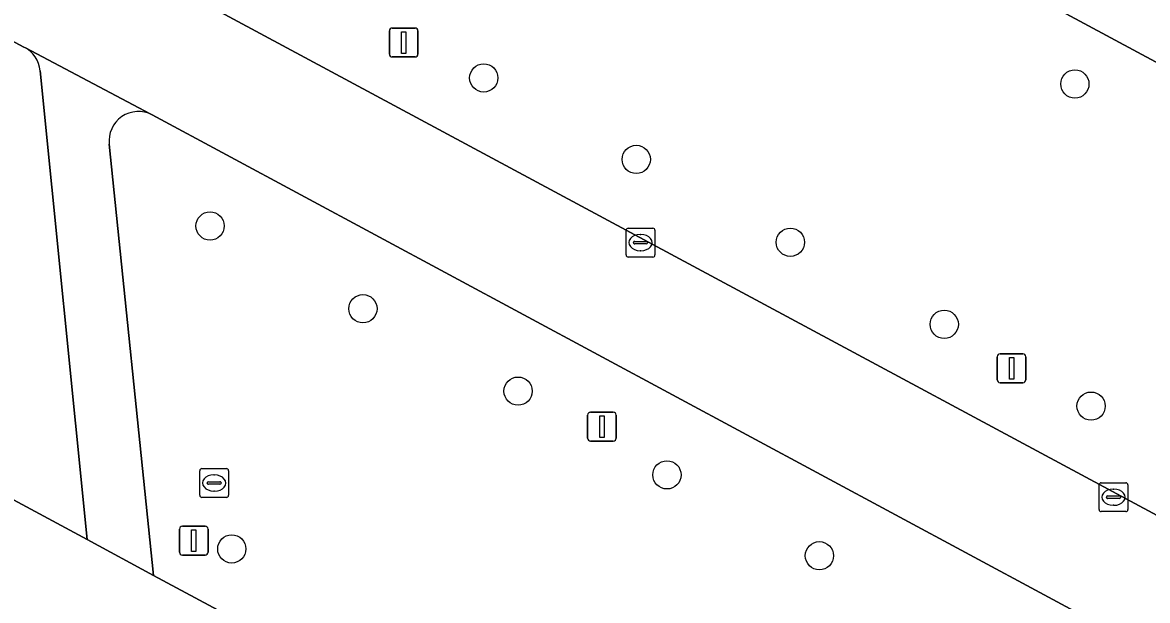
# Model space of a CAD drawing. Extents: x 159489 to 160304, y 383825 to 384531.
# Drawn here: x 159580.19 to 159619.11, y 384289.25 to 384309.27 of the extents above; entities that cross this region are included whole.
import ezdxf

# ---------------------------------------------------------------- set-up
doc = ezdxf.new("R2010")
doc.units = 0
for name, color, linetype in [('IMGEO_Boom', 7, 'Continuous'), ('IMGEO_Brandkraan', 7, 'Continuous'), ('IMGEO_Groenvoorziening', 7, 'Continuous'), ('IMGEO_Kolk', 7, 'Continuous'), ('IMGEO_Lichtmast', 7, 'Continuous'), ('IMGEO_Rijbaan_lokaal_gesloten', 7, 'Continuous'), ('IMGEO_Voetgangersgebied_gesloten', 7, 'Continuous')]:
    doc.layers.add(name, color=color, linetype=linetype)

msp = doc.modelspace()

# ---------------------------------------------------------------- linework, layer by layer
at = {"layer": 'IMGEO_Boom'}
for centre in [(159596.145, 384307.348), (159616.594, 384307.137), (159601.419, 384304.526), (159586.675, 384302.22), (159606.751, 384301.655), (159591.964, 384299.356), (159612.074, 384298.815), (159597.333, 384296.501), (159617.157, 384295.982), (159602.483, 384293.603), (159587.428, 384291.037), (159607.756, 384290.802)]:
    msp.add_circle(centre, 0.489, dxfattribs=at)
at = {"layer": 'IMGEO_Brandkraan'}
for p, q in [((159586.392, 384293.821), (159587.244, 384293.821)), ((159586.317, 384292.895), (159586.317, 384293.747)), ((159586.805, 384293.601), (159586.83, 384293.601)), ((159587.318, 384293.747), (159587.318, 384292.895)), ((159586.576, 384293.315), (159586.576, 384293.327)), ((159587.014, 384293.278), (159586.616, 384293.278)), ((159586.619, 384293.364), (159587.017, 384293.364)), ((159586.828, 384293.041), (159586.803, 384293.041)), ((159587.06, 384293.327), (159587.06, 384293.315)), ((159587.244, 384292.821), (159586.392, 384292.821))]:
    msp.add_line(p, q, dxfattribs=at)
for points in [[(159586.392, 384293.821), (159587.244, 384293.821)], [(159586.317, 384292.895), (159586.317, 384293.747)], [(159587.318, 384293.747), (159587.318, 384292.895)], [(159587.244, 384292.821), (159586.392, 384292.821)]]:
    msp.add_lwpolyline(points, dxfattribs=at)
for centre, radius, start, end in [((159586.394, 384293.745), 0.0765, 91.552, 178.448), ((159586.394, 384293.745), 0.0765, 91.552, 178.448), ((159587.242, 384293.745), 0.0765, 1.552, 88.448), ((159587.242, 384293.745), 0.0765, 1.552, 88.448), ((159586.616, 384293.324), 0.0403, 85.8775, 175.7526), ((159586.613, 384293.314), 0.0366, 178.938, 274.7102), ((159587.017, 384293.321), 0.043, 264.8664, 352.4533), ((159587.021, 384293.326), 0.0386, 1.7309, 96.639), ((159586.394, 384292.897), 0.0765, 181.552, 268.448), ((159586.394, 384292.897), 0.0765, 181.552, 268.448), ((159587.242, 384292.897), 0.0765, 271.552, 358.448), ((159587.242, 384292.897), 0.0765, 271.552, 358.448)]:
    msp.add_arc(centre, radius, start, end, dxfattribs=at)
for centre, major_axis, ratio, start_param, end_param in [((159586.804, 384293.321), (-0.387, 0.002), 0.722429, 4.712389, 7.853982), ((159586.829, 384293.321), (-0.39, 0.002), 0.717154, 1.570796, 4.712389)]:
    msp.add_ellipse(centre, major_axis=major_axis, ratio=ratio, start_param=start_param, end_param=end_param, dxfattribs=at)
at = {"layer": 'IMGEO_Groenvoorziening'}
for points in [[(159534.827, 384332.312), (159520.929, 384324.852), (159521.207, 384324.29), (159525.025, 384322.248), (159542.586, 384312.826), (159546.562, 384310.695), (159582.424, 384291.365), (159580.802, 384307.588)], [(159642.124, 384281.15), (159648.201, 384292.407), (159580.7, 384328.729)], [(159580.231, 384308.416), (159557.045, 384320.898)], [(159582.849, 384311.884), (159640.748, 384280.736)], [(159638.674, 384276.988), (159584.671, 384306.069)], [(159583.19, 384305.05), (159584.718, 384290.116), (159632.963, 384264.225), (159639.103, 384275.624)]]:
    msp.add_lwpolyline(points, dxfattribs=at)
for centre, radius, start, end in [((159579.758, 384307.479), 1.05, 5.9679, 63.2134), ((159584.198, 384305.171), 1.015, 62.2073, 186.8525)]:
    msp.add_arc(centre, radius, start, end, dxfattribs=at)
at = {"layer": 'IMGEO_Kolk'}
for p, q in [((159601.067, 384301.218), (159601.067, 384302.07)), ((159601.142, 384302.144), (159601.994, 384302.144)), ((159602.068, 384302.07), (159602.068, 384301.218)), ((159601.326, 384301.638), (159601.326, 384301.65)), ((159601.764, 384301.601), (159601.366, 384301.601)), ((159601.369, 384301.687), (159601.767, 384301.687)), ((159601.555, 384301.924), (159601.58, 384301.924)), ((159601.81, 384301.65), (159601.81, 384301.638)), ((159601.578, 384301.364), (159601.553, 384301.364)), ((159601.994, 384301.144), (159601.142, 384301.144)), ((159617.43, 384292.403), (159617.43, 384293.255)), ((159617.505, 384293.329), (159618.357, 384293.329)), ((159617.918, 384293.109), (159617.943, 384293.109)), ((159618.431, 384293.255), (159618.431, 384292.403)), ((159617.689, 384292.823), (159617.689, 384292.835)), ((159618.127, 384292.786), (159617.729, 384292.786)), ((159617.732, 384292.872), (159618.13, 384292.872)), ((159618.173, 384292.835), (159618.173, 384292.823)), ((159618.357, 384292.329), (159617.505, 384292.329)), ((159617.941, 384292.549), (159617.916, 384292.549))]:
    msp.add_line(p, q, dxfattribs=at)
for points in [[(159601.067, 384301.218), (159601.067, 384302.07)], [(159601.142, 384302.144), (159601.994, 384302.144)], [(159602.068, 384302.07), (159602.068, 384301.218)], [(159601.994, 384301.144), (159601.142, 384301.144)], [(159617.43, 384292.403), (159617.43, 384293.255)], [(159617.505, 384293.329), (159618.357, 384293.329)], [(159618.431, 384293.255), (159618.431, 384292.403)], [(159618.357, 384292.329), (159617.505, 384292.329)]]:
    msp.add_lwpolyline(points, dxfattribs=at)
for centre, radius, start, end in [((159601.144, 384302.068), 0.0765, 91.552, 178.448), ((159601.144, 384302.068), 0.0765, 91.552, 178.448), ((159601.992, 384302.068), 0.0765, 1.552, 88.448), ((159601.992, 384302.068), 0.0765, 1.552, 88.448), ((159601.366, 384301.647), 0.0403, 85.8775, 175.7526), ((159601.363, 384301.637), 0.0366, 178.938, 274.7102), ((159601.767, 384301.644), 0.043, 264.8664, 352.4533), ((159601.771, 384301.649), 0.0386, 1.7309, 96.639), ((159601.144, 384301.22), 0.0765, 181.552, 268.448), ((159601.144, 384301.22), 0.0765, 181.552, 268.448), ((159601.992, 384301.22), 0.0765, 271.552, 358.448), ((159601.992, 384301.22), 0.0765, 271.552, 358.448), ((159617.507, 384293.253), 0.0765, 91.552, 178.448), ((159617.507, 384293.253), 0.0765, 91.552, 178.448), ((159618.355, 384293.253), 0.0765, 1.552, 88.448), ((159618.355, 384293.253), 0.0765, 1.552, 88.448), ((159617.729, 384292.832), 0.0403, 85.8775, 175.7526), ((159617.726, 384292.822), 0.0366, 178.938, 274.7102), ((159618.13, 384292.829), 0.043, 264.8664, 352.4533), ((159618.134, 384292.834), 0.0386, 1.7309, 96.639), ((159617.507, 384292.405), 0.0765, 181.552, 268.448), ((159617.507, 384292.405), 0.0765, 181.552, 268.448), ((159618.355, 384292.405), 0.0765, 271.552, 358.448), ((159618.355, 384292.405), 0.0765, 271.552, 358.448)]:
    msp.add_arc(centre, radius, start, end, dxfattribs=at)
for centre, major_axis, ratio, start_param, end_param in [((159601.554, 384301.644), (-0.387, 0.002), 0.722429, 4.712389, 7.853982), ((159601.579, 384301.644), (-0.39, 0.002), 0.717154, 1.570796, 4.712389), ((159617.917, 384292.829), (-0.387, 0.002), 0.722429, 4.712389, 7.853982), ((159617.942, 384292.829), (-0.39, 0.002), 0.717154, 1.570796, 4.712389)]:
    msp.add_ellipse(centre, major_axis=major_axis, ratio=ratio, start_param=start_param, end_param=end_param, dxfattribs=at)
at = {"layer": 'IMGEO_Lichtmast'}
for p, q in [((159592.878, 384308.173), (159592.878, 384308.973)), ((159592.878, 384308.973), (159592.878, 384308.173)), ((159592.978, 384309.073), (159593.768, 384309.073)), ((159593.768, 384309.073), (159592.978, 384309.073)), ((159593.868, 384308.973), (159593.868, 384308.173)), ((159593.868, 384308.173), (159593.868, 384308.973)), ((159593.768, 384308.073), (159592.978, 384308.073)), ((159592.978, 384308.073), (159593.768, 384308.073)), ((159613.908, 384296.894), (159613.908, 384297.694)), ((159613.908, 384297.694), (159613.908, 384296.894)), ((159614.008, 384297.794), (159614.798, 384297.794)), ((159614.798, 384297.794), (159614.008, 384297.794)), ((159614.898, 384297.694), (159614.898, 384296.894)), ((159614.898, 384296.894), (159614.898, 384297.694)), ((159614.798, 384296.794), (159614.008, 384296.794)), ((159614.008, 384296.794), (159614.798, 384296.794)), ((159599.837, 384295.772), (159600.627, 384295.772)), ((159600.627, 384295.772), (159599.837, 384295.772)), ((159599.737, 384294.872), (159599.737, 384295.672)), ((159599.737, 384295.672), (159599.737, 384294.872)), ((159600.727, 384295.672), (159600.727, 384294.872)), ((159600.727, 384294.872), (159600.727, 384295.672)), ((159600.627, 384294.772), (159599.837, 384294.772)), ((159599.837, 384294.772), (159600.627, 384294.772)), ((159585.617, 384290.926), (159585.617, 384291.726)), ((159585.617, 384291.726), (159585.617, 384290.926)), ((159585.717, 384291.826), (159586.507, 384291.826)), ((159586.507, 384291.826), (159585.717, 384291.826)), ((159586.607, 384291.726), (159586.607, 384290.926)), ((159586.607, 384290.926), (159586.607, 384291.726)), ((159586.507, 384290.826), (159585.717, 384290.826)), ((159585.717, 384290.826), (159586.507, 384290.826))]:
    msp.add_line(p, q, dxfattribs=at)
for points in [[(159593.298, 384308.948), (159593.448, 384308.948), (159593.448, 384308.198), (159593.298, 384308.198), (159593.298, 384308.948)], [(159614.328, 384297.669), (159614.478, 384297.669), (159614.478, 384296.919), (159614.328, 384296.919), (159614.328, 384297.669)], [(159600.157, 384295.647), (159600.307, 384295.647), (159600.307, 384294.897), (159600.157, 384294.897), (159600.157, 384295.647)], [(159586.037, 384291.701), (159586.187, 384291.701), (159586.187, 384290.951), (159586.037, 384290.951), (159586.037, 384291.701)]]:
    msp.add_lwpolyline(points, dxfattribs=at)
for centre, start, end in [((159592.978, 384308.973), 90, 180), ((159592.978, 384308.973), 90, 180), ((159593.768, 384308.973), 0, 90), ((159593.768, 384308.973), 360, 90), ((159592.978, 384308.173), 180, 270), ((159592.978, 384308.173), 180, 270), ((159593.768, 384308.173), 270, 0), ((159593.768, 384308.173), 270, 0), ((159614.008, 384297.694), 90, 180), ((159614.008, 384297.694), 90, 180), ((159614.798, 384297.694), 0, 90), ((159614.798, 384297.694), 360, 90), ((159614.008, 384296.894), 180, 270), ((159614.008, 384296.894), 180, 270), ((159614.798, 384296.894), 270, 0), ((159614.798, 384296.894), 270, 0), ((159599.837, 384295.672), 90, 180), ((159599.837, 384295.672), 90, 180), ((159600.627, 384295.672), 0, 90), ((159600.627, 384295.672), 360, 90), ((159599.837, 384294.872), 180, 270), ((159599.837, 384294.872), 180, 270), ((159600.627, 384294.872), 270, 0), ((159600.627, 384294.872), 270, 0), ((159585.717, 384291.726), 90, 180), ((159585.717, 384291.726), 90, 180), ((159586.507, 384291.726), 0, 90), ((159586.507, 384291.726), 360, 90), ((159585.717, 384290.926), 180, 270), ((159585.717, 384290.926), 180, 270), ((159586.507, 384290.926), 270, 0), ((159586.507, 384290.926), 270, 0)]:
    msp.add_arc(centre, 0.1, start, end, dxfattribs=at)
at = {"layer": 'IMGEO_Rijbaan_lokaal_gesloten'}
for points in [[(159660.257, 384289.932), (159577.41, 384334.529), (159578.411, 384329.953), (159580.7, 384328.729), (159648.201, 384292.407), (159658.313, 384286.981), (159698.746, 384265.2), (159711.716, 384258.252), (159772.562, 384225.477)], [(159643.082, 384258.763), (159632.963, 384264.225), (159584.718, 384290.116), (159582.424, 384291.365), (159546.562, 384310.695), (159542.586, 384312.826), (159525.025, 384322.248), (159521.207, 384324.29), (159504.629, 384315.388), (159502.21, 384314.104)]]:
    msp.add_lwpolyline(points, dxfattribs=at)
at = {"layer": 'IMGEO_Voetgangersgebied_gesloten'}
for points in [[(159535.907, 384332.261), (159543.023, 384328.421), (159557.045, 384320.898), (159580.231, 384308.416), (159580.285, 384308.391), (159584.606, 384306.107), (159584.671, 384306.069), (159638.674, 384276.988)], [(159640.748, 384280.736), (159582.849, 384311.884)], [(159584.671, 384306.069), (159584.606, 384306.107), (159580.285, 384308.391), (159580.231, 384308.416)], [(159580.802, 384307.588), (159582.424, 384291.365), (159584.718, 384290.116), (159583.19, 384305.05)]]:
    msp.add_lwpolyline(points, dxfattribs=at)
for centre, radius, start, end in [((159579.758, 384307.479), 1.05, 5.9679, 63.2134), ((159584.198, 384305.171), 1.015, 62.2073, 186.8525)]:
    msp.add_arc(centre, radius, start, end, dxfattribs=at)

doc.saveas('drawing.dxf')
